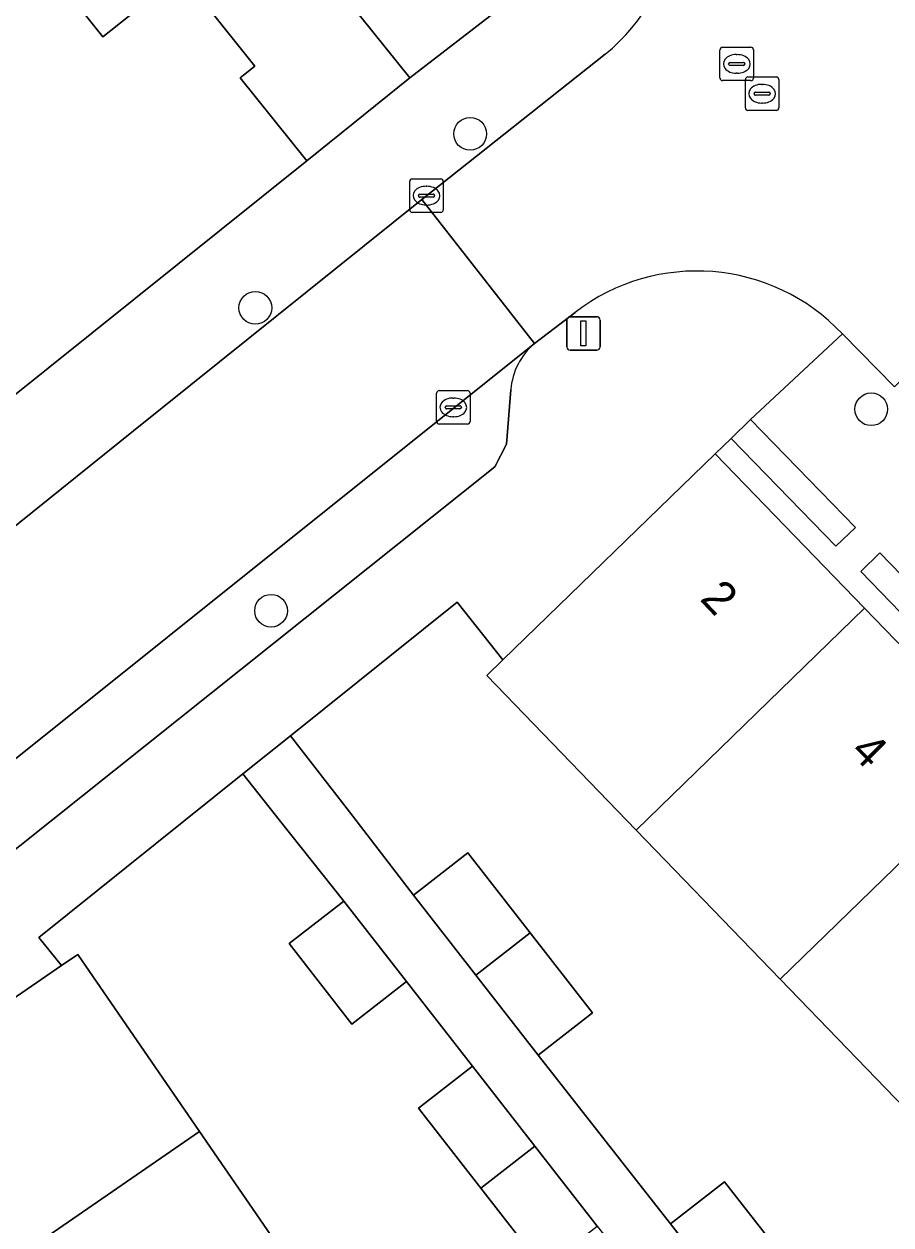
# Model space of a CAD drawing. Extents: x 157445 to 158888, y 383061 to 384688.
# Drawn here: x 158234.55 to 158260.48, y 383974.17 to 384010.07 of the extents above; entities that cross this region are included whole.
import ezdxf

# ---------------------------------------------------------------- set-up
doc = ezdxf.new("R2010")
doc.units = 0
for name, color, linetype in [('IMGEO_Boom', 7, 'Continuous'), ('IMGEO_Erf', 7, 'Continuous'), ('IMGEO_Groenvoorziening', 7, 'Continuous'), ('IMGEO_Haag', 7, 'Continuous'), ('IMGEO_Hek', 7, 'Continuous'), ('IMGEO_Kolk', 7, 'Continuous'), ('IMGEO_Lichtmast', 7, 'Continuous'), ('IMGEO_Muur', 7, 'Continuous'), ('IMGEO_Pand', 7, 'Continuous'), ('IMGEO_Pand_nummerreeks', 7, 'Continuous'), ('IMGEO_Parkeervlak_open', 7, 'Continuous'), ('IMGEO_Rijbaan_lokaal_open', 7, 'Continuous'), ('IMGEO_Rioolput', 7, 'Continuous'), ('IMGEO_Voetpad_open', 7, 'Continuous')]:
    doc.layers.add(name, color=color, linetype=linetype)

msp = doc.modelspace()

# ---------------------------------------------------------------- linework, layer by layer
at = {"layer": 'IMGEO_Boom'}
for centre in [(158247.896, 384006.787), (158241.469, 384001.588), (158259.892, 383998.555), (158241.939, 383992.534)]:
    msp.add_circle(centre, 0.489, dxfattribs=at)
at = {"layer": 'IMGEO_Erf'}
for points in [[(158244.281, 384010.704), (158246.086, 384008.467), (158251.699, 384012.793)], [(158221.934, 384011.284), (158225.147, 384007.157), (158227.691, 384009.195), (158229.547, 384006.878), (158233.8, 384001.571), (158231.838, 384000), (158231.256, 383999.534), (158232.701, 383997.73), (158243.011, 384005.985), (158241.015, 384008.458), (158241.119, 384008.541), (158241.458, 384008.812), (158239.261, 384011.562), (158236.91, 384009.684), (158235.428, 384011.539)], [(158261.475, 383977.065), (158257.166, 383981.522), (158252.856, 383985.979), (158248.39, 383990.598), (158248.876, 383991.069), (158247.503, 383992.785), (158242.517, 383988.796), (158244.287, 383986.521), (158246.203, 383984.034), (158247.829, 383985.3), (158249.692, 383982.909), (158251.555, 383980.517), (158249.93, 383979.251), (158253.884, 383974.203), (158255.498, 383975.467), (158257.367, 383973.08), (158259.236, 383970.692), (158257.622, 383969.429), (158261.585, 383964.144)], [(158250.08, 383972.881), (158248.215, 383975.27), (158246.351, 383977.66), (158247.968, 383978.921), (158245.987, 383981.447), (158244.359, 383980.178), (158242.483, 383982.583), (158244.112, 383983.853), (158242.177, 383986.285), (158241.092, 383987.655), (158234.997, 383982.764), (158235.669, 383981.927), (158236.155, 383982.261), (158239.801, 383976.965), (158243.317, 383971.858)]]:
    msp.add_lwpolyline(points, dxfattribs=at)
at = {"layer": 'IMGEO_Groenvoorziening'}
for points in [[(158258.833, 383994.467), (158259.422, 383995.024), (158256.285, 383998.251), (158255.702, 383997.679)], [(158263.73, 383990.573), (158260.153, 383994.266), (158259.576, 383993.711), (158263.152, 383990.02)]]:
    msp.add_lwpolyline(points, close=True, dxfattribs=at)
at = {"layer": 'IMGEO_Haag'}
for points in [[(158258.833, 383994.467), (158259.422, 383995.024), (158256.285, 383998.251), (158255.702, 383997.679)], [(158263.73, 383990.573), (158260.153, 383994.266), (158259.576, 383993.711), (158263.152, 383990.02)]]:
    msp.add_lwpolyline(points, close=True, dxfattribs=at)
at = {"layer": 'IMGEO_Hek'}
for points in [[(158248.876, 383991.069), (158247.503, 383992.785)], [(158241.092, 383987.655), (158242.517, 383988.796)], [(158246.203, 383984.034), (158244.287, 383986.521)], [(158244.112, 383983.853), (158242.177, 383986.285)], [(158235.669, 383981.927), (158234.997, 383982.764)], [(158247.968, 383978.921), (158245.987, 383981.447)], [(158253.884, 383974.203), (158249.93, 383979.251)]]:
    msp.add_lwpolyline(points, dxfattribs=at)
at = {"layer": 'IMGEO_Kolk'}
for p, q in [((158246.163, 384005.441), (158247.015, 384005.441)), ((158246.088, 384004.515), (158246.088, 384005.367)), ((158246.576, 384005.221), (158246.601, 384005.221)), ((158247.089, 384005.367), (158247.089, 384004.515)), ((158246.347, 384004.935), (158246.347, 384004.947)), ((158246.785, 384004.898), (158246.387, 384004.898)), ((158246.39, 384004.984), (158246.788, 384004.984)), ((158246.831, 384004.947), (158246.831, 384004.935)), ((158247.015, 384004.441), (158246.163, 384004.441)), ((158246.599, 384004.661), (158246.574, 384004.661)), ((158246.891, 383998.186), (158246.891, 383999.038)), ((158246.966, 383999.112), (158247.818, 383999.112)), ((158247.892, 383999.038), (158247.892, 383998.186)), ((158247.15, 383998.606), (158247.15, 383998.618)), ((158247.193, 383998.655), (158247.591, 383998.655)), ((158247.379, 383998.892), (158247.404, 383998.892)), ((158247.634, 383998.618), (158247.634, 383998.606)), ((158247.588, 383998.569), (158247.19, 383998.569)), ((158247.402, 383998.332), (158247.377, 383998.332)), ((158247.818, 383998.112), (158246.966, 383998.112))]:
    msp.add_line(p, q, dxfattribs=at)
for points in [[(158246.163, 384005.441), (158247.015, 384005.441)], [(158246.088, 384004.515), (158246.088, 384005.367)], [(158247.089, 384005.367), (158247.089, 384004.515)], [(158247.015, 384004.441), (158246.163, 384004.441)], [(158246.891, 383998.186), (158246.891, 383999.038)], [(158246.966, 383999.112), (158247.818, 383999.112)], [(158247.892, 383999.038), (158247.892, 383998.186)], [(158247.818, 383998.112), (158246.966, 383998.112)]]:
    msp.add_lwpolyline(points, dxfattribs=at)
for centre, radius, start, end in [((158246.165, 384005.365), 0.0765, 91.552, 178.448), ((158246.165, 384005.365), 0.0765, 91.552, 178.448), ((158247.013, 384005.365), 0.0765, 1.552, 88.448), ((158247.013, 384005.365), 0.0765, 1.552, 88.448), ((158246.387, 384004.944), 0.0403, 85.8775, 175.7526), ((158246.384, 384004.934), 0.0366, 178.938, 274.7102), ((158246.788, 384004.941), 0.043, 264.8664, 352.4533), ((158246.792, 384004.946), 0.0386, 1.7309, 96.639), ((158246.165, 384004.517), 0.0765, 181.552, 268.448), ((158246.165, 384004.517), 0.0765, 181.552, 268.448), ((158247.013, 384004.517), 0.0765, 271.552, 358.448), ((158247.013, 384004.517), 0.0765, 271.552, 358.448), ((158246.968, 383999.036), 0.0765, 91.552, 178.448), ((158246.968, 383999.036), 0.0765, 91.552, 178.448), ((158247.816, 383999.036), 0.0765, 1.552, 88.448), ((158247.816, 383999.036), 0.0765, 1.552, 88.448), ((158247.19, 383998.615), 0.0403, 85.8775, 175.7526), ((158247.187, 383998.605), 0.0366, 178.938, 274.7102), ((158247.591, 383998.612), 0.043, 264.8664, 352.4533), ((158247.595, 383998.617), 0.0386, 1.7309, 96.639), ((158246.968, 383998.188), 0.0765, 181.552, 268.448), ((158246.968, 383998.188), 0.0765, 181.552, 268.448), ((158247.816, 383998.188), 0.0765, 271.552, 358.448), ((158247.816, 383998.188), 0.0765, 271.552, 358.448)]:
    msp.add_arc(centre, radius, start, end, dxfattribs=at)
for centre, major_axis, ratio, start_param, end_param in [((158246.575, 384004.941), (-0.387, 0.002), 0.722429, 4.712389, 7.853982), ((158246.6, 384004.941), (-0.39, 0.002), 0.717154, 1.570796, 4.712389), ((158247.378, 383998.612), (-0.387, 0.002), 0.722429, 4.712389, 7.853982), ((158247.403, 383998.612), (-0.39, 0.002), 0.717154, 1.570796, 4.712389)]:
    msp.add_ellipse(centre, major_axis=major_axis, ratio=ratio, start_param=start_param, end_param=end_param, dxfattribs=at)
at = {"layer": 'IMGEO_Lichtmast'}
for p, q in [((158250.789, 384000.422), (158250.789, 384001.222)), ((158250.789, 384001.222), (158250.789, 384000.422)), ((158250.889, 384001.322), (158251.679, 384001.322)), ((158251.679, 384001.322), (158250.889, 384001.322)), ((158251.779, 384001.222), (158251.779, 384000.422)), ((158251.779, 384000.422), (158251.779, 384001.222)), ((158251.679, 384000.322), (158250.889, 384000.322)), ((158250.889, 384000.322), (158251.679, 384000.322))]:
    msp.add_line(p, q, dxfattribs=at)
msp.add_lwpolyline([(158251.209, 384001.197), (158251.359, 384001.197), (158251.359, 384000.447), (158251.209, 384000.447), (158251.209, 384001.197)], dxfattribs=at)
for centre, start, end in [((158250.889, 384001.222), 90, 180), ((158250.889, 384001.222), 90, 180), ((158251.679, 384001.222), 0, 90), ((158251.679, 384001.222), 360, 90), ((158250.889, 384000.422), 180, 270), ((158250.889, 384000.422), 180, 270), ((158251.679, 384000.422), 270, 0), ((158251.679, 384000.422), 270, 0)]:
    msp.add_arc(centre, 0.1, start, end, dxfattribs=at)
at = {"layer": 'IMGEO_Muur'}
for points in [[(158235.26, 383999.781), (158243.011, 384005.985)], [(158242.517, 383988.796), (158247.503, 383992.785)], [(158244.287, 383986.521), (158242.517, 383988.796)], [(158234.997, 383982.764), (158241.092, 383987.655)], [(158241.092, 383987.655), (158242.177, 383986.285)]]:
    msp.add_lwpolyline(points, dxfattribs=at)
at = {"layer": 'IMGEO_Pand'}
for points in [[(158235.741, 384011.789), (158235.428, 384011.539), (158236.91, 384009.684), (158239.261, 384011.562), (158241.458, 384008.812), (158241.119, 384008.541), (158241.015, 384008.458), (158243.011, 384005.985), (158246.086, 384008.467), (158244.281, 384010.704), (158247.136, 384012.992), (158246.972, 384013.197), (158246.717, 384012.993), (158243.143, 384017.452), (158243.417, 384017.672), (158243.317, 384017.796)], [(158259.692, 383992.609), (158255.224, 383997.223), (158248.876, 383991.069), (158248.39, 383990.598), (158252.856, 383985.979)], [(158264.005, 383988.155), (158259.692, 383992.609), (158252.856, 383985.979), (158257.166, 383981.522)], [(158264.005, 383988.155), (158257.166, 383981.522), (158261.475, 383977.065), (158268.318, 383983.701)], [(158249.692, 383982.909), (158247.829, 383985.3), (158246.203, 383984.034), (158248.066, 383981.642)], [(158245.987, 383981.447), (158244.112, 383983.853), (158242.483, 383982.583), (158244.359, 383980.178)], [(158249.692, 383982.909), (158248.066, 383981.642), (158249.93, 383979.251), (158251.555, 383980.517)], [(158239.801, 383976.965), (158236.155, 383982.261), (158235.669, 383981.927), (158227.583, 383976.366), (158229.939, 383972.921), (158230.286, 383973.158), (158231.125, 383971.956), (158230.78, 383971.702), (158231.218, 383971.062)], [(158248.215, 383975.27), (158249.832, 383976.531), (158247.968, 383978.921), (158246.351, 383977.66)], [(158243.317, 383971.858), (158239.801, 383976.965), (158231.218, 383971.062), (158233.439, 383967.82), (158233.784, 383968.059), (158234.63, 383966.838), (158234.289, 383966.592), (158234.727, 383965.951)], [(158248.215, 383975.27), (158250.08, 383972.881), (158251.696, 383974.142), (158249.832, 383976.531)], [(158257.367, 383973.08), (158255.498, 383975.467), (158253.884, 383974.203), (158255.753, 383971.816)]]:
    msp.add_lwpolyline(points, close=True, dxfattribs=at)
at = {"layer": 'IMGEO_Parkeervlak_open'}
for points in [[(158249.817, 384000.521), (158227.908, 383983.001)], [(158248.981, 383997.51), (158249.109, 383999.141)], [(158248.631, 383996.838), (158248.981, 383997.51)], [(158225.877, 383978.7), (158248.631, 383996.838)]]:
    msp.add_lwpolyline(points, dxfattribs=at)
msp.add_arc((158251.144, 383998.969), 2.042, 130.5252, 175.1552, dxfattribs=at)
at = {"layer": 'IMGEO_Rijbaan_lokaal_open'}
for points in [[(158251.932, 384009.167), (158246.447, 384004.827), (158249.817, 384000.521), (158251.032, 384001.452)], [(158259.028, 384000.81), (158260.585, 383999.226), (158264.263, 384002.848), (158263.207, 384003.946)]]:
    msp.add_lwpolyline(points, dxfattribs=at)
msp.add_lwpolyline([(158246.447, 384004.827), (158237.822, 383997.908), (158230.972, 383992.41), (158224.525, 383987.264), (158227.908, 383983.001), (158249.817, 384000.521)], close=True, dxfattribs=at)
for centre, radius, start, end in [((158248.363, 384013.591), 5.684, 308.898, 354.2277), ((158254.674, 383996.7), 5.988, 43.3526, 127.4665)]:
    msp.add_arc(centre, radius, start, end, dxfattribs=at)
at = {"layer": 'IMGEO_Rioolput'}
for p, q in [((158255.443, 384009.378), (158256.295, 384009.378)), ((158255.368, 384008.452), (158255.368, 384009.304)), ((158255.856, 384009.158), (158255.881, 384009.158)), ((158256.369, 384009.304), (158256.369, 384008.452)), ((158255.627, 384008.872), (158255.627, 384008.884)), ((158256.065, 384008.835), (158255.667, 384008.835)), ((158255.67, 384008.921), (158256.068, 384008.921)), ((158256.111, 384008.884), (158256.111, 384008.872)), ((158256.295, 384008.378), (158255.443, 384008.378)), ((158255.879, 384008.598), (158255.854, 384008.598)), ((158256.127, 384007.562), (158256.127, 384008.414)), ((158256.202, 384008.488), (158257.054, 384008.488)), ((158256.615, 384008.268), (158256.64, 384008.268)), ((158257.128, 384008.414), (158257.128, 384007.562)), ((158256.386, 384007.982), (158256.386, 384007.994)), ((158256.824, 384007.945), (158256.426, 384007.945)), ((158256.429, 384008.031), (158256.827, 384008.031)), ((158256.87, 384007.994), (158256.87, 384007.982)), ((158256.638, 384007.708), (158256.613, 384007.708)), ((158257.054, 384007.488), (158256.202, 384007.488))]:
    msp.add_line(p, q, dxfattribs=at)
for points in [[(158255.443, 384009.378), (158256.295, 384009.378)], [(158255.368, 384008.452), (158255.368, 384009.304)], [(158256.369, 384009.304), (158256.369, 384008.452)], [(158256.295, 384008.378), (158255.443, 384008.378)], [(158256.127, 384007.562), (158256.127, 384008.414)], [(158256.202, 384008.488), (158257.054, 384008.488)], [(158257.128, 384008.414), (158257.128, 384007.562)], [(158257.054, 384007.488), (158256.202, 384007.488)]]:
    msp.add_lwpolyline(points, dxfattribs=at)
for centre, radius, start, end in [((158255.445, 384009.302), 0.0765, 91.552, 178.448), ((158255.445, 384009.302), 0.0765, 91.552, 178.448), ((158256.293, 384009.302), 0.0765, 1.552, 88.448), ((158256.293, 384009.302), 0.0765, 1.552, 88.448), ((158255.667, 384008.881), 0.0403, 85.8775, 175.7526), ((158255.664, 384008.871), 0.0366, 178.938, 274.7102), ((158256.068, 384008.878), 0.043, 264.8664, 352.4533), ((158256.072, 384008.883), 0.0386, 1.7309, 96.639), ((158255.445, 384008.454), 0.0765, 181.552, 268.448), ((158255.445, 384008.454), 0.0765, 181.552, 268.448), ((158256.204, 384008.412), 0.0765, 91.552, 178.448), ((158256.204, 384008.412), 0.0765, 91.552, 178.448), ((158256.293, 384008.454), 0.0765, 271.552, 358.448), ((158256.293, 384008.454), 0.0765, 271.552, 358.448), ((158257.052, 384008.412), 0.0765, 1.552, 88.448), ((158257.052, 384008.412), 0.0765, 1.552, 88.448), ((158256.426, 384007.991), 0.0403, 85.8775, 175.7526), ((158256.423, 384007.981), 0.0366, 178.938, 274.7102), ((158256.827, 384007.988), 0.043, 264.8664, 352.4533), ((158256.831, 384007.993), 0.0386, 1.7309, 96.639), ((158256.204, 384007.564), 0.0765, 181.552, 268.448), ((158256.204, 384007.564), 0.0765, 181.552, 268.448), ((158257.052, 384007.564), 0.0765, 271.552, 358.448), ((158257.052, 384007.564), 0.0765, 271.552, 358.448)]:
    msp.add_arc(centre, radius, start, end, dxfattribs=at)
for centre, major_axis, ratio, start_param, end_param in [((158255.855, 384008.878), (-0.387, 0.002), 0.722429, 4.712389, 7.853982), ((158255.88, 384008.878), (-0.39, 0.002), 0.717154, 1.570796, 4.712389), ((158256.614, 384007.988), (-0.387, 0.002), 0.722429, 4.712389, 7.853982), ((158256.639, 384007.988), (-0.39, 0.002), 0.717154, 1.570796, 4.712389)]:
    msp.add_ellipse(centre, major_axis=major_axis, ratio=ratio, start_param=start_param, end_param=end_param, dxfattribs=at)
at = {"layer": 'IMGEO_Voetpad_open'}
for points in [[(158254.018, 384013.019), (158251.699, 384012.793), (158246.086, 384008.467), (158243.011, 384005.985), (158232.701, 383997.73), (158231.603, 383996.85), (158213.17, 383982.077), (158212.091, 383979.614)], [(158237.822, 383997.908), (158246.447, 384004.827), (158251.932, 384009.167)], [(158251.032, 384001.452), (158249.817, 384000.521)], [(158260.585, 383999.226), (158259.028, 384000.81), (158256.285, 383998.251), (158259.422, 383995.024), (158258.833, 383994.467), (158255.702, 383997.679), (158255.224, 383997.223), (158259.692, 383992.609), (158264.005, 383988.155), (158268.318, 383983.701), (158272.63, 383979.247), (158276.943, 383974.793), (158281.256, 383970.338), (158285.569, 383965.885), (158289.882, 383961.43), (158294.194, 383956.976), (158298.507, 383952.522), (158302.98, 383947.902), (158305.594, 383945.425)], [(158255.702, 383997.679), (158256.285, 383998.251), (158259.028, 384000.81)], [(158249.109, 383999.141), (158248.981, 383997.51), (158248.631, 383996.838), (158225.877, 383978.7), (158224.095, 383977.279), (158223.367, 383977.07), (158221.743, 383977.269)], [(158216.53, 383980.913), (158217.777, 383981.955), (158224.525, 383987.264), (158230.972, 383992.41), (158237.822, 383997.908)], [(158218.173, 383973.117), (158221.17, 383971.943), (158223.295, 383973.415), (158224.799, 383974.456), (158225.293, 383974.797), (158227.583, 383976.366), (158235.669, 383981.927), (158234.997, 383982.764), (158241.092, 383987.655), (158242.517, 383988.796), (158247.503, 383992.785), (158248.876, 383991.069), (158255.224, 383997.223), (158255.702, 383997.679)], [(158261.585, 383964.144), (158257.622, 383969.429), (158255.753, 383971.816), (158253.884, 383974.203), (158249.93, 383979.251), (158248.066, 383981.642), (158246.203, 383984.034), (158244.287, 383986.521), (158242.517, 383988.796), (158241.092, 383987.655), (158242.177, 383986.285), (158244.112, 383983.853), (158245.987, 383981.447), (158247.968, 383978.921), (158249.832, 383976.531), (158251.696, 383974.142), (158255.375, 383969.467), (158257.241, 383967.082), (158259.106, 383964.698), (158264.405, 383958.743)]]:
    msp.add_lwpolyline(points, dxfattribs=at)
msp.add_lwpolyline([(158263.73, 383990.573), (158263.152, 383990.02), (158259.576, 383993.711), (158260.153, 383994.266)], close=True, dxfattribs=at)
for centre, radius, start, end in [((158248.363, 384013.591), 5.684, 308.898, 354.2277), ((158254.674, 383996.7), 5.988, 43.3526, 127.4665), ((158251.144, 383998.969), 2.042, 130.5252, 175.1552)]:
    msp.add_arc(centre, radius, start, end, dxfattribs=at)

# ---------------------------------------------------------------- texts
at = {"layer": 'IMGEO_Pand_nummerreeks'}
for s, rotation, p in [('2', 313.5537, (158254.739, 383992.865)), ('4', 315.4061, (158259.228, 383988.278))]:
    msp.add_text(s, height=1, rotation=rotation, dxfattribs=at).set_placement(p)

doc.saveas('drawing.dxf')
